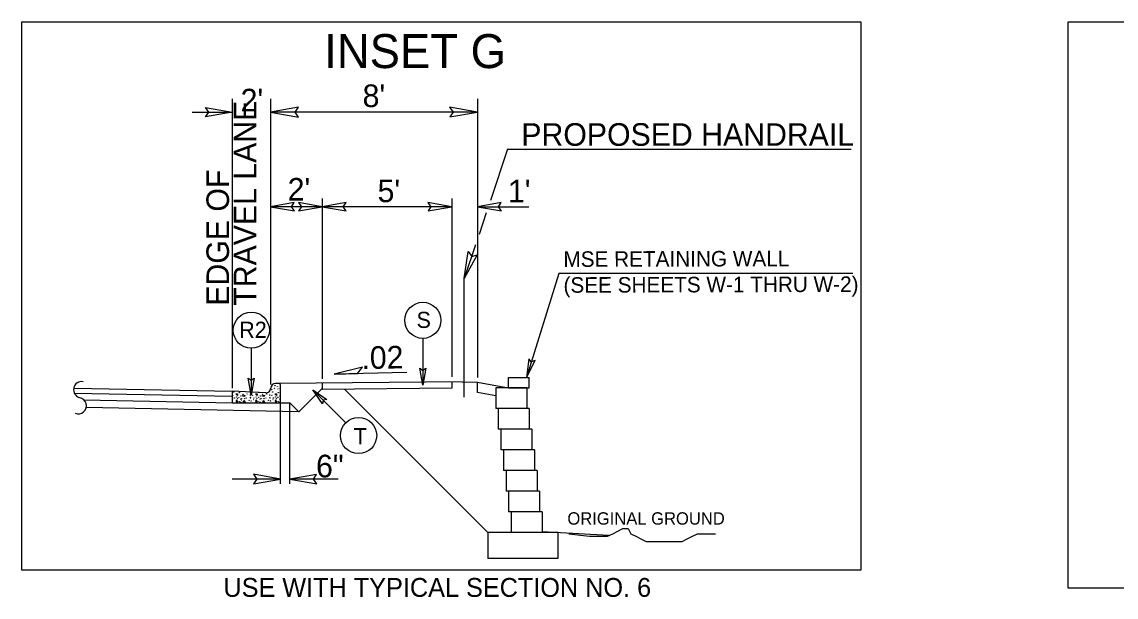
# Model space of a CAD drawing. Extents: x 958711 to 962106, y 831169 to 840840.
# Drawn here: x 959372.9 to 959750.2, y 837756.9 to 837955.3 of the extents above; entities that cross this region are included whole.
import ezdxf

# ---------------------------------------------------------------- set-up
doc = ezdxf.new("R2010")
doc.units = 0
for name, color, linetype in [('Default', 7, 'Continuous'), ('Old_Level_1', 7, 'Continuous'), ('Old_Level_11', 7, 'Continuous'), ('Old_Level_21', 7, 'Continuous'), ('Old_Level_3', 7, 'Continuous'), ('Prop CMT Concrete Structures', 7, 'Continuous'), ('Prop CMT Slope Grass', 7, 'Continuous'), ('Prop CMT Subgrade Earthwork', 7, 'Continuous'), ('Prop Dimension Text', 7, 'Continuous'), ('Prop Terminator CELL', 7, 'Continuous'), ('Typical ID Circle CELL', 7, 'Continuous'), ('Typical Terminator CELL', 7, 'Continuous'), ('Typical Text ID Circle CELL', 7, 'Continuous')]:
    doc.layers.add(name, color=color, linetype=linetype)

msp = doc.modelspace()

# ---------------------------------------------------------------- linework, layer by layer
at = {"layer": 'Default'}
for p, q in [((959558.1, 837868.58), (959546.88, 837832.66)), ((959659.44, 837868.58), (959558.1, 837868.58))]:
    msp.add_line(p, q, dxfattribs=at)
at = {"layer": 'Old_Level_1'}
for p, q in [((959445.45, 837928.81), (959445.45, 837829.01)), ((959458.65, 837928.81), (959458.65, 837830.21)), ((959530.04, 837928.81), (959530.04, 837832.68)), ((959431.57, 837924.19), (959445.45, 837924.19)), ((959530.04, 837924.19), (959458.65, 837924.19)), ((959540.41, 837911.41), (959534.5, 837893.76)), ((959540.41, 837911.41), (959658.9, 837911.41)), ((959476.5, 837891.57), (959458.65, 837891.57)), ((959476.5, 837894.39), (959476.5, 837832.21)), ((959521.12, 837891.57), (959476.5, 837891.57)), ((959521.12, 837894.39), (959521.12, 837832.89)), ((959530.04, 837891.57), (959547.72, 837891.57)), ((959533.05, 837889.43), (959530.56, 837882)), ((959529.35, 837878.39), (959525.46, 837866.78)), ((959525.46, 837831.19), (959525.46, 837866.78)), ((959505.69, 837834.34), (959480.58, 837833.83)), ((959524.69, 837831.19), (959461.73, 837830.56)), ((959476.5, 837830.71), (959476.5, 837828.53)), ((959521.12, 837831.16), (959521.12, 837828.98)), ((959525.46, 837825.85), (959525.46, 837831.19)), ((959390.75, 837829.02), (959445.45, 837827.91)), ((959390.94, 837827.29), (959445.45, 837826.19)), ((959468.39, 837820.8), (959476.5, 837828.92)), ((959521.12, 837828.98), (959476.5, 837828.53)), ((959394.27, 837824.97), (959445.45, 837823.93)), ((959462.02, 837823.93), (959465.32, 837823.87)), ((959462.02, 837796.03), (959462.02, 837823.66)), ((959465.32, 837823.87), (959468.39, 837820.8)), ((959465.32, 837796.03), (959465.32, 837823.66)), ((959395.09, 837822.45), (959468.39, 837820.97)), ((959462.02, 837797.62), (959445.42, 837797.62)), ((959481.92, 837797.62), (959465.32, 837797.62))]:
    msp.add_line(p, q, dxfattribs=at)
for points in [[(959372.89, 837955.32), (959662.2, 837955.32), (959662.2, 837766.23), (959372.89, 837766.23)], [(959733.73, 837955.32), (960022.51, 837955.32), (960022.51, 837759.98), (959733.73, 837759.98)]]:
    msp.add_lwpolyline(points, close=True, dxfattribs=at)
for centre, start, end in [((959393.51, 837828.44), 79.4545, 256.8065), ((959392.32, 837822.94), 248.3355, 78.8593)]:
    msp.add_arc(centre, 2.81, start, end, dxfattribs=at)
at = {"layer": 'Old_Level_11'}
for p, q in [((959490.31, 837836.25), (959480.58, 837833.83)), ((959488.58, 837833.99), (959490.31, 837836.25)), ((959480.58, 837833.83), (959488.58, 837833.99))]:
    msp.add_line(p, q, dxfattribs=at)
for points in [[(959468.26, 837925.85), (959458.65, 837924.19), (959468.32, 837922.48), (959467.09, 837924.19)], [(959520.43, 837922.54), (959530.04, 837924.19), (959520.38, 837925.9), (959521.6, 837924.19)], [(959466.82, 837892.98), (959458.65, 837891.57), (959466.87, 837890.11), (959465.83, 837891.57)], [(959468.33, 837890.16), (959476.5, 837891.57), (959468.29, 837893.02), (959469.33, 837891.57)], [(959484.67, 837892.98), (959476.5, 837891.57), (959484.72, 837890.11), (959483.67, 837891.57)], [(959512.95, 837890.16), (959521.12, 837891.57), (959512.91, 837893.02), (959513.95, 837891.57)], [(959538.21, 837892.98), (959530.04, 837891.57), (959538.26, 837890.11), (959537.21, 837891.57)]]:
    msp.add_lwpolyline(points, close=True, dxfattribs=at)
at = {"layer": 'Old_Level_21'}
msp.add_lwpolyline([(959561.55, 837778.79), (959568.64, 837777.91), (959570.42, 837777.91), (959573.08, 837777.91), (959574.86, 837777.91), (959576.63, 837778.79), (959578.4, 837779.68), (959580.17, 837780.57), (959581.95, 837780.57), (959582.85, 837778.79), (959584.61, 837777.91), (959586.39, 837777.01), (959588.16, 837776.14), (959589.93, 837776.14), (959591.7, 837776.14), (959593.48, 837776.14), (959595.25, 837776.14), (959597.03, 837776.14), (959598.8, 837776.14), (959600.57, 837776.14), (959602.34, 837777.01), (959604.11, 837777.91), (959605.88, 837778.79), (959608.56, 837778.79), (959610.32, 837778.79), (959612.1, 837778.79)], dxfattribs=at)
at = {"layer": 'Old_Level_3'}
for p, q in [((959461.73, 837830.56), (959460.36, 837830.56)), ((959456.98, 837827.34), (959445.45, 837827.91)), ((959445.45, 837827.91), (959445.45, 837823.93)), ((959446.7, 837826.99), (959447.28, 837827.01)), ((959447.28, 837826.43), (959446.7, 837826.99)), ((959447.28, 837827.01), (959447.28, 837826.43)), ((959453.43, 837826.99), (959454.02, 837827.01)), ((959454.02, 837826.43), (959453.43, 837826.99)), ((959454.02, 837827.01), (959454.02, 837826.43)), ((959456.98, 837827.34), (959456.98, 837827.34)), ((959458.68, 837828.37), (959458.53, 837828.41)), ((959458.57, 837828.52), (959458.68, 837828.37)), ((959460.16, 837826.99), (959460.75, 837827.01)), ((959460.75, 837826.43), (959460.16, 837826.99)), ((959460.75, 837827.01), (959460.75, 837826.43)), ((959462.02, 837827.25), (959462.02, 837830.28)), ((959462.02, 837823.93), (959462.02, 837827.25)), ((959445.45, 837823.93), (959462.02, 837823.93)), ((959446.92, 837824.96), (959446.73, 837824.35)), ((959446.73, 837824.35), (959447.38, 837824.31)), ((959447.38, 837824.31), (959446.92, 837824.96)), ((959448.97, 837826.38), (959449.8, 837826.61)), ((959449.7, 837826.12), (959448.97, 837826.38)), ((959449.65, 837824.65), (959449.09, 837824.26)), ((959449.09, 837824.26), (959449.98, 837824.04)), ((959449.98, 837824.04), (959449.65, 837824.65)), ((959449.8, 837826.61), (959449.7, 837826.12)), ((959453.64, 837824.96), (959453.46, 837824.35)), ((959453.46, 837824.35), (959454.1, 837824.31)), ((959454.1, 837824.31), (959453.64, 837824.96)), ((959455.7, 837826.38), (959456.53, 837826.61)), ((959456.43, 837826.12), (959455.7, 837826.38)), ((959456.38, 837824.65), (959455.82, 837824.26)), ((959455.82, 837824.26), (959456.72, 837824.04)), ((959456.72, 837824.04), (959456.38, 837824.65)), ((959456.53, 837826.61), (959456.43, 837826.12)), ((959460.36, 837824.96), (959460.19, 837824.35)), ((959460.19, 837824.35), (959460.83, 837824.31)), ((959460.83, 837824.31), (959460.36, 837824.96))]:
    msp.add_line(p, q, dxfattribs=at)
for centre in [(959445.93, 837827.63), (959447.87, 837827.45), (959449.12, 837826.83), (959450.57, 837826.99), (959455.85, 837826.83), (959457.29, 837826.99), (959458.28, 837827.6), (959459.05, 837828.43), (959459.08, 837829.72), (959459.39, 837827.63), (959460.03, 837828.93), (959460.19, 837829.85), (959461.05, 837829.48), (959461.2, 837828.74), (959461.32, 837827.45), (959461.96, 837828.83), (959445.65, 837826.53), (959445.99, 837825.06), (959446.14, 837825.6), (959446.94, 837825.94), (959447.19, 837825.39), (959447.71, 837825.85), (959447.87, 837824.32), (959448.3, 837825.18), (959448.38, 837824.07), (959448.41, 837826.25), (959448.6, 837825.36), (959448.69, 837824.84), (959449.64, 837825.36), (959450.29, 837825.63), (959451.24, 837824.75), (959451.64, 837826.59), (959451.67, 837825.79), (959451.77, 837825.52), (959451.92, 837824.59), (959452.38, 837826.53), (959452.72, 837825.06), (959452.87, 837825.6), (959453.67, 837825.94), (959453.92, 837825.39), (959454.44, 837825.85), (959454.6, 837824.32), (959455.03, 837825.18), (959455.11, 837824.07), (959455.14, 837826.25), (959455.33, 837825.36), (959455.42, 837824.84), (959456.37, 837825.36), (959457.02, 837825.63), (959457.97, 837824.75), (959458.37, 837826.59), (959458.4, 837825.79), (959458.49, 837825.52), (959458.65, 837824.59), (959459.11, 837826.53), (959459.45, 837825.06), (959459.6, 837825.6), (959460.4, 837825.94), (959460.65, 837825.39), (959461.17, 837825.85), (959461.32, 837824.32), (959461.76, 837825.18), (959461.84, 837824.07), (959461.87, 837826.25)]:
    msp.add_circle(centre, 0.0432, dxfattribs=at)
for centre, radius, start, end in [((959460.36, 837828.91), 1.66, 90, 178.9266), ((959461.73, 837830.28), 0.287, 0, 90), ((959451.55, 837827.6), 0.0432, 164.1199, 10.1626), ((959454.6, 837827.45), 0.0432, 162.062, 12.2205), ((959457.07, 837828.97), 1.64, 267.1376, 358.9266), ((959461.84, 837830.49), 0.0432, 169.6531, 280.3469), ((959462.05, 837825.36), 0.0432, 150.4173, 209.5827)]:
    msp.add_arc(centre, radius, start, end, dxfattribs=at)
at = {"layer": 'Prop CMT Concrete Structures'}
for p, q in [((959530.04, 837827.46), (959530.04, 837831.09)), ((959530.04, 837831.09), (959540.74, 837829.09)), ((959540.74, 837829.09), (959540.74, 837832.66)), ((959540.74, 837832.66), (959547.87, 837832.66)), ((959547.87, 837829.09), (959547.87, 837832.66)), ((959536.28, 837826.29), (959530.04, 837827.46)), ((959546.98, 837829.09), (959536.28, 837829.09)), ((959536.28, 837829.09), (959536.28, 837821.96)), ((959540.74, 837829.09), (959547.87, 837829.09)), ((959546.98, 837821.96), (959536.28, 837821.96)), ((959547.87, 837821.96), (959537.17, 837821.96)), ((959537.17, 837821.96), (959537.17, 837814.82)), ((959547.87, 837814.82), (959537.17, 837814.82)), ((959548.76, 837814.82), (959538.07, 837814.82)), ((959538.07, 837814.82), (959538.07, 837807.69)), ((959548.76, 837807.69), (959538.07, 837807.69)), ((959549.66, 837807.69), (959538.96, 837807.69)), ((959538.96, 837807.69), (959538.96, 837800.56)), ((959549.66, 837800.56), (959538.96, 837800.56)), ((959550.55, 837800.56), (959539.85, 837800.56)), ((959539.85, 837800.56), (959539.85, 837793.43)), ((959550.55, 837793.43), (959539.85, 837793.43)), ((959551.44, 837793.43), (959540.74, 837793.43)), ((959540.74, 837793.43), (959540.74, 837786.3)), ((959551.44, 837786.3), (959540.74, 837786.3)), ((959552.33, 837786.3), (959541.63, 837786.3)), ((959541.63, 837786.3), (959541.63, 837779.16)), ((959557.68, 837779.16), (959533.61, 837779.16)), ((959533.61, 837779.16), (959533.61, 837770.25)), ((959552.33, 837779.16), (959541.63, 837779.16)), ((959557.68, 837779.16), (959557.68, 837770.25)), ((959557.68, 837770.25), (959533.61, 837770.25))]:
    msp.add_line(p, q, dxfattribs=at)
for points in [[(959546.98, 837829.09), (959546.98, 837821.96)], [(959547.87, 837821.96), (959547.87, 837814.82)], [(959548.76, 837814.82), (959548.76, 837807.69)], [(959549.66, 837807.69), (959549.66, 837800.56)], [(959550.55, 837800.56), (959550.55, 837793.43)], [(959551.44, 837793.43), (959551.44, 837786.3)], [(959552.33, 837786.3), (959552.33, 837779.16)]]:
    msp.add_lwpolyline(points, dxfattribs=at)
at = {"layer": 'Prop CMT Slope Grass'}
for p, q in [((959524.69, 837831.19), (959530.04, 837831.09)), ((959575.27, 837778.11), (959552.33, 837779.48))]:
    msp.add_line(p, q, dxfattribs=at)
at = {"layer": 'Prop CMT Subgrade Earthwork'}
msp.add_line((959533.61, 837779.16), (959484.16, 837828.61), dxfattribs=at)
at = {"layer": 'Prop Terminator CELL'}
msp.add_lwpolyline([(959547.74, 837839.11), (959546.88, 837832.66), (959549.9, 837838.48), (959548.56, 837838.03)], close=True, dxfattribs=at)
at = {"layer": 'Typical ID Circle CELL'}
for p, q in [((959511.15, 837846.16), (959511.15, 837830.07)), ((959452.01, 837842.73), (959452.01, 837826.64)), ((959484.61, 837817.03), (959473.24, 837828.4))]:
    msp.add_line(p, q, dxfattribs=at)
for centre in [(959511.15, 837852.38), (959452.01, 837848.96), (959489.02, 837812.62)]:
    msp.add_circle(centre, 6.23, dxfattribs=at)
at = {"layer": 'Typical Terminator CELL'}
for points in [[(959436.22, 837925.78), (959445.45, 837924.19), (959436.17, 837922.55), (959437.35, 837924.19)], [(959529.89, 837875.02), (959525.46, 837866.78), (959526.85, 837876.09), (959528.03, 837874.45)], [(959512.14, 837835.83), (959511.15, 837830.07), (959510.13, 837835.86), (959511.15, 837835.13)], [(959453, 837832.41), (959452.01, 837826.64), (959450.98, 837832.44), (959452.01, 837831.7)], [(959476.61, 837823.62), (959473.24, 837828.4), (959478.06, 837825.03), (959476.82, 837824.82)], [(959452.8, 837796.03), (959462.02, 837797.62), (959452.75, 837799.26), (959453.92, 837797.62)], [(959474.54, 837799.21), (959465.32, 837797.62), (959474.59, 837795.98), (959473.42, 837797.62)]]:
    msp.add_lwpolyline(points, close=True, dxfattribs=at)

# ---------------------------------------------------------------- texts
at = {"layer": 'Default'}
for s, p in [('MSE RETAINING WALL', (959559.65, 837870.8)), ('(SEE SHEETS W-1 THRU W-2)', (959559.68, 837861.89))]:
    msp.add_text(s, height=5.3493, rotation=0.1726, dxfattribs=at).set_placement(p)
at = {"layer": 'Old_Level_1'}
for s, height, p in [('INSET G', 11.716, (959477.15, 837939.38)), ('USE WITH TYPICAL SECTION NO. 6', 6.5088, (959442.39, 837757))]:
    msp.add_text(s, height=height, dxfattribs=at).set_placement(p)
at = {"layer": 'Old_Level_21'}
msp.add_text('ORIGINAL GROUND', height=4.2722, dxfattribs=at).set_placement((959561.01, 837781.9))
at = {"layer": 'Old_Level_3'}
for s, height, p in [("8'", 7.801, (959490.39, 837925.93)), ("2'", 7.801, (959448.32, 837924.44)), ('PROPOSED HANDRAIL', 7.8009, (959545.12, 837912.58)), ("2'", 7.801, (959464.54, 837893.67)), ("5'", 7.801, (959495.55, 837893.13)), ("1'", 7.801, (959540.5, 837893.04))]:
    msp.add_text(s, height=height, dxfattribs=at).set_placement(p)
for s, height, p in [('TRAVEL LANE', 7.8009, (959453.75, 837857.42)), ('EDGE OF', 7.801, (959444.32, 837857.42))]:
    msp.add_text(s, height=height, rotation=90, dxfattribs=at).set_placement(p)
at = {"layer": 'Prop Dimension Text'}
for s, rotation, p in [('.02', 1.1839, (959490.06, 837835.53)), ('6"', 0, (959474.34, 837798.22))]:
    msp.add_text(s, height=7.801, rotation=rotation, dxfattribs=at).set_placement(p)
at = {"layer": 'Typical Text ID Circle CELL'}
for s, height, p in [('S', 5.57, (959508.98, 837849.75)), ('R2', 5.572, (959447.81, 837846.33)), ('T', 5.57, (959487.31, 837809.65))]:
    msp.add_text(s, height=height, dxfattribs=at).set_placement(p)

doc.saveas('drawing.dxf')
